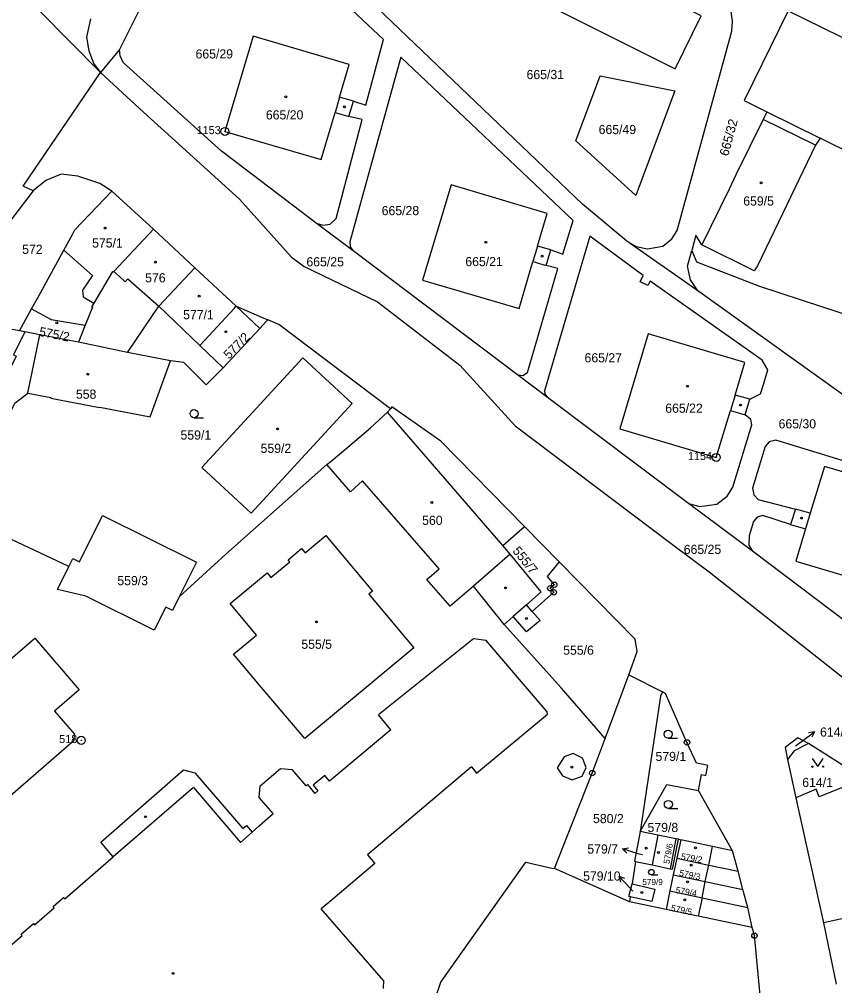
# Model space of a CAD drawing. Extents: x -733394 to -722299, y -1082822 to -1075049.
# Drawn here: x -728244.2 to -728092.9, y -1079593.1 to -1079413.8 of the extents above; entities that cross this region are included whole.
import ezdxf

# ---------------------------------------------------------------- set-up
doc = ezdxf.new("R2010")
doc.units = 0
for name, color, linetype in [('Hranice parcel', 7, 'Continuous'), ('Parcelní čísla', 7, 'Continuous'), ('Pop  PČ popisy', 7, 'Continuous'), ('Vnitřní kresba', 7, 'Continuous'), ('Značky bodu BP', 7, 'Continuous'), ('Značky budov', 7, 'Continuous'), ('Značky kultur', 7, 'Continuous')]:
    doc.layers.add(name, color=color, linetype=linetype)

msp = doc.modelspace()

# ---------------------------------------------------------------- linework, layer by layer
at = {"layer": 'Hranice parcel'}
for p, q in [((-728199.49, -1079366.69), (-728225.57, -1079419.47)), ((-728229.13, -1079423.73), (-728240.41, -1079412.26)), ((-728225.57, -1079419.47), (-728229.13, -1079423.73)), ((-728183.04, -1079431.9), (-728182.18, -1079429.01)), ((-728096.43, -1079437.2), (-728106.17, -1079432.44)), ((-728227.03, -1079445.7), (-728219.31, -1079452.8)), ((-728211.63, -1079459.94), (-728219.31, -1079452.8)), ((-728182.25, -1079456.81), (-728189.1, -1079451.66)), ((-728118.29, -1079464.2), (-728131.48, -1079454.99)), ((-728151.73, -1079479.82), (-728182.25, -1079456.81)), ((-728146.42, -1079459.5), (-728145.56, -1079456.62)), ((-728211.63, -1079459.94), (-728203.93, -1079467.08)), ((-728244.17, -1079471.65), (-728241.91, -1079467.55)), ((-728231.96, -1079470.6), (-728233.23, -1079473.77)), ((-728243.18, -1079471.84), (-728244.17, -1079471.65)), ((-728240.37, -1079472.39), (-728243.18, -1079471.84)), ((-728242.59, -1079483.21), (-728240.37, -1079472.39)), ((-728216.13, -1079477.19), (-728224.09, -1079475.69)), ((-728146.16, -1079484), (-728151.73, -1079479.82)), ((-728120.02, -1079503.69), (-728146.16, -1079484)), ((-728109.5, -1079487.2), (-728108.64, -1079484.32)), ((-728108.12, -1079512.53), (-728120.02, -1079503.69)), ((-728100.17, -1079504.72), (-728101.06, -1079507.54)), ((-728150.42, -1079507.94), (-728143.98, -1079514.5)), ((-728135.48, -1079547.27), (-728131.05, -1079535.47)), ((-728131.05, -1079535.47), (-728124.81, -1079538.63)), ((-728087.48, -1079554.74), (-728097.76, -1079548.17)), ((-728101.61, -1079551.19), (-728100.09, -1079558.27)), ((-728111.82, -1079568.13), (-728118.18, -1079556.92)), ((-728125.68, -1079565.19), (-728128.99, -1079564.51)), ((-728125.68, -1079565.19), (-728126.74, -1079570.74)), ((-728121.46, -1079566.09), (-728122.18, -1079569.49)), ((-728121.89, -1079565.97), (-728121.46, -1079566.09)), ((-728122.18, -1079569.49), (-728122.83, -1079572.58)), ((-728110.79, -1079571.9), (-728111.82, -1079568.13)), ((-728129.83, -1079570.1), (-728130.45, -1079574.25)), ((-728129.83, -1079570.1), (-728126.74, -1079570.74)), ((-728122.83, -1079572.58), (-728123.46, -1079575.56)), ((-728109.93, -1079575.3), (-728110.79, -1079571.9)), ((-728130.81, -1079576.62), (-728130.95, -1079577.55)), ((-728123.46, -1079575.56), (-728124.14, -1079578.98)), ((-728109.02, -1079578.61), (-728109.93, -1079575.3)), ((-728124.14, -1079578.98), (-728130.95, -1079577.55)), ((-728108.22, -1079582.34), (-728109.02, -1079578.61)), ((-728094.95, -1079581.5), (-728092.58, -1079592.85))]:
    msp.add_line(p, q, dxfattribs=at)
for points in [[(-728131.48, -1079454.99), (-728139.65, -1079448.12), (-728182.11, -1079407.52), (-728182.56, -1079406.57), (-728172.3, -1079385.61), (-728170.2, -1079381.27), (-728169.32, -1079380.33), (-728168.22, -1079380.1), (-728167.11, -1079380.41), (-728153.82, -1079386.73)], [(-728155.06, -1079406.73), (-728138.94, -1079414.79), (-728122.46, -1079423.03), (-728117.65, -1079413.22), (-728127.41, -1079408.24), (-728134.02, -1079405.02), (-728140.52, -1079401.66), (-728143.48, -1079400.24), (-728150.11, -1079396.96)], [(-728182.18, -1079429.01), (-728179.91, -1079429.8), (-728176.6, -1079417.62), (-728184.4, -1079410.24), (-728196.11, -1079404.58)], [(-728131.48, -1079454.99), (-728129.69, -1079455.99), (-728127.61, -1079456.44), (-728124.77, -1079455.92), (-728123.08, -1079454.56), (-728122.13, -1079453.01), (-728111.99, -1079416.05), (-728111.84, -1079414.21), (-728112.23, -1079411.54), (-728114.49, -1079405.75)], [(-728230.99, -1079413.74), (-728231.72, -1079417.13), (-728231.29, -1079419.69), (-728230.37, -1079422.13), (-728229.13, -1079423.73)], [(-728101.5, -1079412.26), (-728109.7, -1079428.89), (-728105.46, -1079430.99), (-728106.17, -1079432.44)], [(-728182.18, -1079429.01), (-728184.76, -1079428.27), (-728182.99, -1079422.21), (-728200.79, -1079417), (-728206.03, -1079434.65), (-728188.17, -1079439.88), (-728185.6, -1079431.15), (-728183.04, -1079431.9)], [(-728189.1, -1079451.66), (-728206.64, -1079438.31), (-728224.91, -1079421.86), (-728225.48, -1079420.63), (-728225.57, -1079419.47)], [(-728145.56, -1079456.62), (-728143.33, -1079457.42), (-728141.43, -1079451.19), (-728173.37, -1079420.85), (-728178.83, -1079440.51), (-728182.82, -1079455.14), (-728182.78, -1079456.05), (-728182.25, -1079456.81)], [(-728241.62, -1079445.68), (-728243.49, -1079444.83), (-728229.13, -1079423.73)], [(-728229.13, -1079423.73), (-728221.79, -1079430.48), (-728203.32, -1079447.23), (-728193.67, -1079457.97), (-728191.35, -1079459.69), (-728177.72, -1079466.23), (-728162.47, -1079478), (-728152.17, -1079489.27), (-728122.96, -1079511.29), (-728116.15, -1079516.34), (-728090.56, -1079536.55), (-728087.78, -1079538.63), (-728086.35, -1079536.96)], [(-728140.91, -1079436.42), (-728136.4, -1079424.34), (-728122.56, -1079427.11), (-728129.76, -1079446.53), (-728140.91, -1079436.42)], [(-728067.64, -1079428.92), (-728075.85, -1079445.67), (-728095.56, -1079435.91), (-728096.43, -1079437.2)], [(-728189.1, -1079451.66), (-728187.84, -1079452.01), (-728186.5, -1079451.88), (-728185.37, -1079450.8), (-728180.57, -1079432.45), (-728183.04, -1079431.9)], [(-728106.17, -1079432.44), (-728111.19, -1079442.6), (-728112.48, -1079445.38), (-728117.52, -1079455.66)], [(-728096.43, -1079437.2), (-728107.23, -1079459.55), (-728107.83, -1079460.53), (-728117.52, -1079455.66)], [(-728119.41, -1079456.75), (-728118.55, -1079458.84), (-728106.81, -1079463.37), (-728095.13, -1079467.2), (-728077.29, -1079473.02), (-728072.22, -1079452.22), (-728066.07, -1079442.48)], [(-728227.03, -1079445.7), (-728229.27, -1079444.28), (-728233.33, -1079442.95), (-728236.39, -1079442.59), (-728239.23, -1079443.75), (-728241.62, -1079445.68)], [(-728241.62, -1079445.68), (-728249.3, -1079455.64), (-728251.31, -1079461.47), (-728253.18, -1079460.69), (-728255.64, -1079466.57)], [(-728241.91, -1079467.55), (-728240.71, -1079465.37), (-728235.91, -1079456.66), (-728234.31, -1079453.75), (-728233.85, -1079452.92), (-728227.03, -1079445.7)], [(-728145.56, -1079456.62), (-728148.01, -1079455.93), (-728146.22, -1079449.89), (-728164.07, -1079444.57), (-728169.34, -1079462.24), (-728151.46, -1079467.52), (-728148.87, -1079458.8), (-728146.42, -1079459.5)], [(-728219.31, -1079452.8), (-728226.67, -1079460.62), (-728226.77, -1079460.73), (-728226.88, -1079460.63), (-728230.36, -1079466.51), (-728230.76, -1079467.19), (-728230.61, -1079467.22), (-728231.96, -1079470.6)], [(-728108.64, -1079484.32), (-728106.62, -1079483.33), (-728106.01, -1079481.38), (-728105.27, -1079478.87), (-728106.32, -1079477.09), (-728127.1, -1079462.41), (-728127.54, -1079463.26), (-728128.97, -1079462.52), (-728128.42, -1079461.36), (-728138.31, -1079454.09), (-728146.72, -1079482.75), (-728146.68, -1079483.33), (-728146.16, -1079484)], [(-728117.52, -1079455.66), (-728118.66, -1079453.87), (-728119.41, -1079456.75)], [(-728118.29, -1079464.2), (-728119.62, -1079462.15), (-728120.19, -1079459.65), (-728119.41, -1079456.75)], [(-728224.09, -1079475.69), (-728218.29, -1079467.06), (-728211.63, -1079459.94)], [(-728151.73, -1079479.82), (-728150.75, -1079479.92), (-728149.87, -1079479.35), (-728144.25, -1079460.1), (-728146.42, -1079459.5)], [(-728084.89, -1079487.02), (-728087.54, -1079486.24), (-728118.29, -1079464.2)], [(-728244.17, -1079471.65), (-728245.13, -1079471.46), (-728248.14, -1079471.3), (-728255.64, -1079466.57)], [(-728241.91, -1079467.55), (-728238.26, -1079469.55), (-728231.96, -1079470.6)], [(-728206.35, -1079478.5), (-728210.68, -1079474.35), (-728208.22, -1079471.7), (-728204.32, -1079467.5), (-728203.93, -1079467.08)], [(-728203.93, -1079467.08), (-728198.78, -1079469.28), (-728198.22, -1079469.53), (-728198.06, -1079469.59)], [(-728198.06, -1079469.59), (-728198.47, -1079470.03), (-728199.54, -1079471.18), (-728206.35, -1079478.5)], [(-728175.33, -1079486.1), (-728196.02, -1079470.47), (-728198.06, -1079469.59)], [(-728243.18, -1079471.84), (-728243.43, -1079472.36), (-728243.48, -1079472.46), (-728245.23, -1079476.09), (-728244.75, -1079476.33), (-728258.75, -1079505.16), (-728271.44, -1079499.01)], [(-728233.23, -1079473.77), (-728233.9, -1079473.64), (-728240.37, -1079472.39)], [(-728108.64, -1079484.32), (-728111.37, -1079483.55), (-728109.55, -1079477.52), (-728127.47, -1079472.17), (-728132.75, -1079489.84), (-728114.86, -1079495.12), (-728112.23, -1079486.42), (-728109.5, -1079487.2)], [(-728224.09, -1079475.69), (-728228.83, -1079474.69), (-728233.23, -1079473.77)], [(-728242.59, -1079483.21), (-728238.33, -1079484.03), (-728238.35, -1079484.13), (-728229.28, -1079485.89), (-728229.26, -1079485.79), (-728219.88, -1079487.61), (-728216.13, -1079477.19)], [(-728206.35, -1079478.5), (-728209.53, -1079481.68), (-728213.65, -1079477.52), (-728216.13, -1079477.19)], [(-728210.34, -1079496.98), (-728191.58, -1079476.66), (-728182.4, -1079485.13), (-728201.17, -1079505.47), (-728210.34, -1079496.98)], [(-728235.01, -1079515.39), (-728255.13, -1079505.9), (-728245.04, -1079485.06), (-728242.59, -1079483.21)], [(-728187.09, -1079496.46), (-728186.29, -1079495.8), (-728183.23, -1079493.23), (-728179, -1079489.61), (-728175.86, -1079486.72), (-728175.33, -1079486.1)], [(-728150.42, -1079507.94), (-728165.95, -1079492.1), (-728175.07, -1079485.76), (-728175.33, -1079486.1)], [(-728120.02, -1079503.69), (-728117.89, -1079504.2), (-728114.76, -1079503.82), (-728112.85, -1079502.32), (-728111.8, -1079500.65), (-728108.26, -1079489.07), (-728108.46, -1079488.11), (-728109.5, -1079487.2)], [(-728076.18, -1079495.07), (-728077.78, -1079499.9), (-728103.82, -1079491.9), (-728105.01, -1079492.26), (-728105.77, -1079493.09), (-728108.15, -1079500.84), (-728107.91, -1079502.04), (-728107.05, -1079502.93), (-728100.17, -1079504.72)], [(-728187.09, -1079496.46), (-728205.85, -1079513.06), (-728214.49, -1079521.02)], [(-728154.19, -1079526.1), (-728159.93, -1079519.01), (-728164.22, -1079522.74), (-728168.57, -1079517.8), (-728166.3, -1079515.8), (-728180.47, -1079499.48), (-728182.72, -1079501.51), (-728187.09, -1079496.46)], [(-728101.06, -1079507.54), (-728098.27, -1079508.37), (-728100.07, -1079514.4), (-728082.21, -1079519.68), (-728076.98, -1079502.03), (-728094.8, -1079496.78), (-728097.41, -1079505.49), (-728100.17, -1079504.72)], [(-728235.01, -1079515.39), (-728234.45, -1079514.26), (-728234.26, -1079513.86), (-728233, -1079514.47), (-728228.75, -1079505.9), (-728211.29, -1079514.55), (-728214.49, -1079521.02)], [(-728101.06, -1079507.54), (-728106.24, -1079505.91), (-728107.24, -1079506.21), (-728107.97, -1079506.99), (-728108.73, -1079509.7), (-728108.83, -1079511.39), (-728108.12, -1079512.53)], [(-728148.99, -1079523.69), (-728150.08, -1079522.47), (-728147.33, -1079520.04), (-728153.08, -1079513.05), (-728154.47, -1079511.44), (-728150.42, -1079507.94)], [(-728200.18, -1079528.1), (-728205.05, -1079522.2), (-728198.19, -1079516.54), (-728197.49, -1079517.38), (-728193.99, -1079514.49), (-728194.3, -1079514.1), (-728191.8, -1079512.03), (-728191.16, -1079512.8), (-728187.31, -1079509.62), (-728178.64, -1079519.91), (-728179.33, -1079520.49), (-728170.95, -1079530.44), (-728191.19, -1079547.26), (-728199.6, -1079537.35), (-728204.46, -1079531.63), (-728200.18, -1079528.1)], [(-728084.82, -1079534.44), (-728087.92, -1079532.35), (-728087.63, -1079527.96), (-728108.12, -1079512.53)], [(-728214.49, -1079521.02), (-728215.74, -1079523.53), (-728217.02, -1079522.89), (-728219.16, -1079527.2), (-728231.86, -1079520.85), (-728237.12, -1079519.64), (-728235.01, -1079515.39)], [(-728143.98, -1079514.5), (-728146.23, -1079517.24), (-728144.91, -1079518.74), (-728145.66, -1079519.4), (-728145, -1079520.15), (-728148.99, -1079523.69)], [(-728131.05, -1079535.47), (-728129.52, -1079531.15), (-728129.9, -1079528.87), (-728143.98, -1079514.5)], [(-728148.99, -1079523.69), (-728147.51, -1079525.37), (-728150.08, -1079527.46), (-728152.56, -1079524.65), (-728154.19, -1079526.1)], [(-728135.48, -1079547.27), (-728143.59, -1079537.94), (-728154.19, -1079526.1)], [(-728124.81, -1079538.63), (-728125.22, -1079539.44), (-728128.99, -1079564.51)], [(-728118.18, -1079556.92), (-728117.6, -1079553.97), (-728116.79, -1079554.12), (-728116.43, -1079552.26), (-728117.23, -1079552.1), (-728118.51, -1079551.85), (-728120.29, -1079548), (-728124.28, -1079538.9), (-728124.81, -1079538.63)], [(-728144.87, -1079571.41), (-728142.47, -1079565.28), (-728137.88, -1079553.68), (-728135.48, -1079547.27)], [(-728097.76, -1079548.17), (-728099.75, -1079547.17), (-728102.09, -1079548.97), (-728101.61, -1079551.19)], [(-728097.76, -1079548.17), (-728100.43, -1079549.55), (-728101.61, -1079551.19)], [(-728087.48, -1079554.74), (-728095.74, -1079558.09), (-728096.31, -1079556.67), (-728100.09, -1079558.27)], [(-728128.99, -1079564.51), (-728124.02, -1079555.78), (-728118.18, -1079556.92)], [(-728100.09, -1079558.27), (-728099.77, -1079559.73), (-728094.95, -1079581.5)], [(-728128.99, -1079564.51), (-728130.05, -1079570.05), (-728129.83, -1079570.1)], [(-728126.74, -1079570.74), (-728123.44, -1079571.43), (-728122.95, -1079571.53), (-728121.89, -1079565.97)], [(-728121.89, -1079565.97), (-728122.38, -1079565.87), (-728125.68, -1079565.19)], [(-728111.82, -1079568.13), (-728115.54, -1079567.34), (-728121.46, -1079566.09)], [(-728122.18, -1079569.49), (-728116.25, -1079570.75), (-728110.79, -1079571.9)], [(-728175.81, -1079622.09), (-728175.96, -1079621.91), (-728175.74, -1079621.23), (-728168.2, -1079599.04), (-728165.97, -1079592.46), (-728164.37, -1079590.2), (-728150.22, -1079570.24), (-728145.35, -1079571.3), (-728144.87, -1079571.41)], [(-728130.95, -1079577.55), (-728141.64, -1079572.83), (-728144.87, -1079571.41)], [(-728122.83, -1079572.58), (-728116.89, -1079573.83), (-728109.93, -1079575.3)], [(-728130.81, -1079576.62), (-728131.06, -1079576.56), (-728130.45, -1079574.25)], [(-728130.45, -1079574.25), (-728126.25, -1079575.2), (-728126.81, -1079577.5), (-728130.81, -1079576.62)], [(-728123.46, -1079575.56), (-728117.5, -1079576.82), (-728109.02, -1079578.61)], [(-728108.22, -1079582.34), (-728118.21, -1079580.23), (-728118.6, -1079580.15), (-728124.14, -1079578.98)], [(-728075.57, -1079580.43), (-728077.28, -1079580.2), (-728084.42, -1079579.23), (-728085.51, -1079579.41), (-728094.95, -1079581.5)], [(-728106.51, -1079596.88), (-728107.77, -1079583.84), (-728108.22, -1079582.34)]]:
    msp.add_lwpolyline(points, dxfattribs=at)
at = {"layer": 'Pop  PČ popisy'}
for p, q in [((-728099.04, -1079547.82), (-728096.61, -1079546.06)), ((-728096.61, -1079546.06), (-728097.72, -1079546.24)), ((-728096.61, -1079546.06), (-728097.13, -1079547.05)), ((-728100.16, -1079548.63), (-728099.04, -1079547.82)), ((-728132.23, -1079567.76), (-728131.13, -1079567.58)), ((-728129.36, -1079568.64), (-728132.23, -1079567.76)), ((-728132.23, -1079567.76), (-728131.42, -1079568.53)), ((-728128.56, -1079568.88), (-728129.36, -1079568.64)), ((-728130.91, -1079574.99), (-728132.96, -1079572.8)), ((-728132.96, -1079572.8), (-728131.91, -1079573.19)), ((-728132.96, -1079572.8), (-728132.64, -1079573.87)), ((-728130.35, -1079575.6), (-728130.91, -1079574.99))]:
    msp.add_line(p, q, dxfattribs=at)
at = {"layer": 'Vnitřní kresba'}
for p, q in [((-728101.5, -1079412.26), (-728070.07, -1079427.71)), ((-728184.76, -1079428.27), (-728185.6, -1079431.15)), ((-728105.46, -1079430.99), (-728095.56, -1079435.91)), ((-728235.91, -1079456.66), (-728230.59, -1079461.36)), ((-728148.01, -1079455.93), (-728148.87, -1079458.8)), ((-728230.59, -1079461.36), (-728232.47, -1079464.07)), ((-728225.61, -1079461.58), (-728226.67, -1079460.62)), ((-728224.56, -1079462.53), (-728225.61, -1079461.58)), ((-728224.56, -1079462.53), (-728224.06, -1079461.97)), ((-728224.06, -1079461.97), (-728218.29, -1079467.06)), ((-728232.47, -1079464.07), (-728232.33, -1079465.33)), ((-728232.33, -1079465.33), (-728230.36, -1079466.51)), ((-728210.68, -1079474.35), (-728218.29, -1079467.06)), ((-728199.54, -1079471.18), (-728203.93, -1079467.08)), ((-728111.37, -1079483.55), (-728112.23, -1079486.42)), ((-728154.47, -1079511.44), (-728175.86, -1079486.72)), ((-728097.41, -1079505.49), (-728098.27, -1079508.37)), ((-728153.08, -1079513.05), (-728159.93, -1079519.01)), ((-728150.08, -1079522.47), (-728152.56, -1079524.65)), ((-728245.91, -1079532.64), (-728241.33, -1079528.68)), ((-728241.33, -1079528.68), (-728233.06, -1079538.25)), ((-728159.91, -1079528.77), (-728177.55, -1079542.89)), ((-728158.02, -1079529.03), (-728159.91, -1079528.77)), ((-728157.57, -1079529.07), (-728158.02, -1079529.03)), ((-728146.21, -1079542.34), (-728157.57, -1079529.07)), ((-728233.06, -1079538.25), (-728237.64, -1079542.21)), ((-728237.64, -1079542.21), (-728233.94, -1079546.48)), ((-728175.26, -1079545.65), (-728177.55, -1079542.89)), ((-728159.33, -1079553.7), (-728146.19, -1079542.76)), ((-728146.19, -1079542.76), (-728146.21, -1079542.34)), ((-728234.01, -1079547.58), (-728233.94, -1079546.48)), ((-728175.26, -1079545.65), (-728186.6, -1079555.18)), ((-728296.19, -1079601.61), (-728234.01, -1079547.58)), ((-728141.39, -1079550.04), (-728143.1, -1079550.68)), ((-728139.65, -1079550.93), (-728141.39, -1079550.04)), ((-728143.1, -1079550.68), (-728144.38, -1079552.72)), ((-728139.02, -1079552.64), (-728139.65, -1079550.93)), ((-728229.06, -1079566.52), (-728213.69, -1079553.09)), ((-728213.69, -1079553.09), (-728211.62, -1079553.65)), ((-728211.62, -1079553.65), (-728202.69, -1079563.99)), ((-728199.5, -1079556.03), (-728195.72, -1079552.86)), ((-728195.72, -1079552.86), (-728193.54, -1079553.03)), ((-728190.94, -1079556.03), (-728193.54, -1079553.03)), ((-728160.27, -1079552.55), (-728179.56, -1079568.85)), ((-728160.27, -1079552.55), (-728159.33, -1079553.7)), ((-728144.38, -1079552.72), (-728143.38, -1079554.21)), ((-728139.77, -1079554.25), (-728139.02, -1079552.64)), ((-728187.48, -1079554.13), (-728189.65, -1079555.96)), ((-728186.6, -1079555.18), (-728187.48, -1079554.13)), ((-728143.38, -1079554.21), (-728141.57, -1079554.92)), ((-728141.57, -1079554.92), (-728139.77, -1079554.25)), ((-728211.89, -1079556.35), (-728226.74, -1079569.2)), ((-728211.89, -1079556.35), (-728203.11, -1079566.54)), ((-728199.65, -1079558.22), (-728199.5, -1079556.03)), ((-728190.69, -1079555.83), (-728190.94, -1079556.03)), ((-728190.69, -1079555.83), (-728189.33, -1079557.48)), ((-728189.65, -1079555.96), (-728188.77, -1079557.01)), ((-728188.77, -1079557.01), (-728189.33, -1079557.48)), ((-728197.08, -1079561.2), (-728199.65, -1079558.22)), ((-728199.68, -1079563.5), (-728197.08, -1079561.2)), ((-728202.69, -1079563.99), (-728202.03, -1079563.4)), ((-728202.03, -1079563.4), (-728200.95, -1079564.62)), ((-728200.95, -1079564.62), (-728199.68, -1079563.5)), ((-728203.11, -1079566.54), (-728200.95, -1079564.62)), ((-728122.38, -1079565.87), (-728123.44, -1079571.43)), ((-728226.74, -1079569.2), (-728229.06, -1079566.52)), ((-728116.25, -1079570.75), (-728115.54, -1079567.34)), ((-728235.76, -1079576.99), (-728226.74, -1079569.2)), ((-728179.56, -1079568.85), (-728178.19, -1079570.47)), ((-728178.19, -1079570.47), (-728185.98, -1079577.05)), ((-728116.89, -1079573.83), (-728116.25, -1079570.75)), ((-728117.5, -1079576.82), (-728116.89, -1079573.83)), ((-728237.93, -1079578.47), (-728235.96, -1079576.77)), ((-728235.96, -1079576.77), (-728235.76, -1079576.99)), ((-728117.5, -1079576.82), (-728118.21, -1079580.23)), ((-728241.37, -1079581.85), (-728237.73, -1079578.7)), ((-728237.73, -1079578.7), (-728237.93, -1079578.47)), ((-728185.98, -1079577.05), (-728188.17, -1079578.9)), ((-728176.61, -1079592.19), (-728188.17, -1079578.9)), ((-728243.83, -1079583.58), (-728241.57, -1079581.62)), ((-728241.57, -1079581.62), (-728241.37, -1079581.85)), ((-728247.28, -1079586.96), (-728243.64, -1079583.8)), ((-728243.64, -1079583.8), (-728243.83, -1079583.58)), ((-728176.61, -1079592.19), (-728176.68, -1079593.67))]:
    msp.add_line(p, q, dxfattribs=at)
at = {"layer": 'Značky bodu BP'}
for centre, radius in [((-728206.03, -1079434.65), 0.75), ((-728206.03, -1079434.65), 0.03), ((-728114.86, -1079495.12), 0.75), ((-728114.86, -1079495.12), 0.03), ((-728145.66, -1079519.4), 0.5), ((-728145.66, -1079519.4), 0.0303), ((-728144.91, -1079518.74), 0.5), ((-728144.91, -1079518.74), 0.0303), ((-728145, -1079520.15), 0.5), ((-728145, -1079520.15), 0.0303), ((-728232.69, -1079547.62), 0.75), ((-728232.69, -1079547.62), 0.03), ((-728120.29, -1079548), 0.5), ((-728120.29, -1079548), 0.0303), ((-728137.88, -1079553.68), 0.5), ((-728137.88, -1079553.68), 0.0303), ((-728107.77, -1079583.84), 0.5), ((-728107.77, -1079583.84), 0.0303)]:
    msp.add_circle(centre, radius, dxfattribs=at)
at = {"layer": 'Značky budov'}
for centre in [(-728194.71, -1079428.21), (-728183.87, -1079430.07), (-728106.51, -1079444.18), (-728228.24, -1079452.57), (-728157.61, -1079455.22), (-728147.15, -1079457.78), (-728218.94, -1079458.89), (-728210.79, -1079465.21), (-728237.22, -1079470.17), (-728205.83, -1079471.8), (-728231.44, -1079479.7), (-728120.2, -1079481.93), (-728110.35, -1079485.4), (-728196.27, -1079489.85), (-728167.64, -1079503.5), (-728099.07, -1079506.37), (-728153.94, -1079519.35), (-728150.06, -1079524.99), (-728189.05, -1079525.65), (-728141.63, -1079552.59), (-728220.75, -1079561.78), (-728127.84, -1079567.6), (-728118.69, -1079567.55), (-728125.57, -1079568.43), (-728119.49, -1079570.78), (-728120.18, -1079573.86), (-728128.68, -1079575.85), (-728120.7, -1079577.19), (-728215.66, -1079590.85)]:
    msp.add_circle(centre, 0.175, dxfattribs=at)
at = {"layer": 'Značky kultur'}
for p, q in [((-728211.75, -1079487.75), (-728210, -1079487.75)), ((-728123.78, -1079547.23), (-728122.03, -1079547.23)), ((-728123.74, -1079560.25), (-728121.99, -1079560.25)), ((-728126.89, -1079572.57), (-728125.7, -1079572.57))]:
    msp.add_line(p, q, dxfattribs=at)
msp.add_lwpolyline([(-728097.03, -1079550.99), (-728096.03, -1079552.49), (-728095.03, -1079550.99)], dxfattribs=at)
for centre, radius in [((-728211.75, -1079487), 0.75), ((-728123.78, -1079546.48), 0.75), ((-728097.03, -1079552.49), 0.1), ((-728095.03, -1079552.49), 0.1), ((-728123.74, -1079559.5), 0.75), ((-728126.89, -1079572.06), 0.51)]:
    msp.add_circle(centre, radius, dxfattribs=at)

# ---------------------------------------------------------------- texts
at = {"layer": 'Parcelní čísla'}
for s, height, p in [('665/29', 1.7, (-728211.48, -1079421.11)), ('665/31', 1.7, (-728150.06, -1079424.94)), ('665/20', 1.7, (-728198.43, -1079432.42)), ('665/49', 1.7, (-728136.68, -1079435.14)), ('659/5', 1.7, (-728109.85, -1079448.4)), ('665/28', 1.7, (-728176.94, -1079450.18)), ('575/1', 1.7, (-728230.68, -1079456.19)), ('572', 1.7, (-728243.65, -1079457.36)), ('665/25', 1.7, (-728190.91, -1079459.68)), ('665/21', 1.7, (-728161.42, -1079459.64)), ('576', 1.7, (-728220.83, -1079462.65)), ('577/1', 1.7, (-728213.79, -1079469.49)), ('665/27', 1.7, (-728139.3, -1079477.49)), ('558', 1.7, (-728233.68, -1079484.24)), ('665/22', 1.7, (-728124.32, -1079486.84)), ('665/30', 1.7, (-728103.29, -1079489.74)), ('559/1', 1.7, (-728214.27, -1079491.82)), ('559/2', 1.7, (-728199.41, -1079494.28)), ('560', 1.7, (-728169.43, -1079507.64)), ('665/25', 1.7, (-728120.89, -1079513.03)), ('559/3', 1.7, (-728225.99, -1079518.83)), ('555/5', 1.7, (-728191.85, -1079530.63)), ('555/6', 1.7, (-728143.26, -1079531.73)), ('614/2', 1.7, (-728095.6, -1079546.92)), ('579/1', 1.7, (-728126.13, -1079551.45)), ('614/1', 1.7, (-728098.9, -1079556.28)), ('580/2', 1.7, (-728137.72, -1079562.98)), ('579/8', 1.7, (-728127.61, -1079564.63)), ('579/7', 1.7, (-728138.78, -1079568.62)), ('579/10', 1.7, (-728139.56, -1079573.64)), ('579/9', 1.139, (-728128.58, -1079574.46))]:
    msp.add_text(s, height=height, dxfattribs=at).set_placement(p)
for s, height, rotation, p in [('665/32', 1.7, 75, (-728112.65, -1079439.33)), ('575/2', 1.7, 349, (-728240.62, -1079472.56)), ('577/2', 1.7, 45, (-728205.29, -1079477)), ('555/7', 1.7, 309, (-728152.76, -1079512.51)), ('579/6', 1.139, 80, (-728123.55, -1079570.6)), ('579/2', 1.19, 350, (-728121.48, -1079569.7)), ('579/3', 1.19, 348, (-728121.82, -1079572.74)), ('579/4', 1.19, 350, (-728122.49, -1079575.94)), ('579/5', 1.19, 348, (-728123.37, -1079579.26))]:
    msp.add_text(s, height=height, rotation=rotation, dxfattribs=at).set_placement(p)
at = {"layer": 'Značky bodu BP'}
for s, p in [('1153', (-728211.28, -1079435.15)), ('1154', (-728120.11, -1079495.62)), ('518', (-728236.79, -1079548.12))]:
    msp.add_text(s, height=1.5, dxfattribs=at).set_placement(p)

doc.saveas('drawing.dxf')
